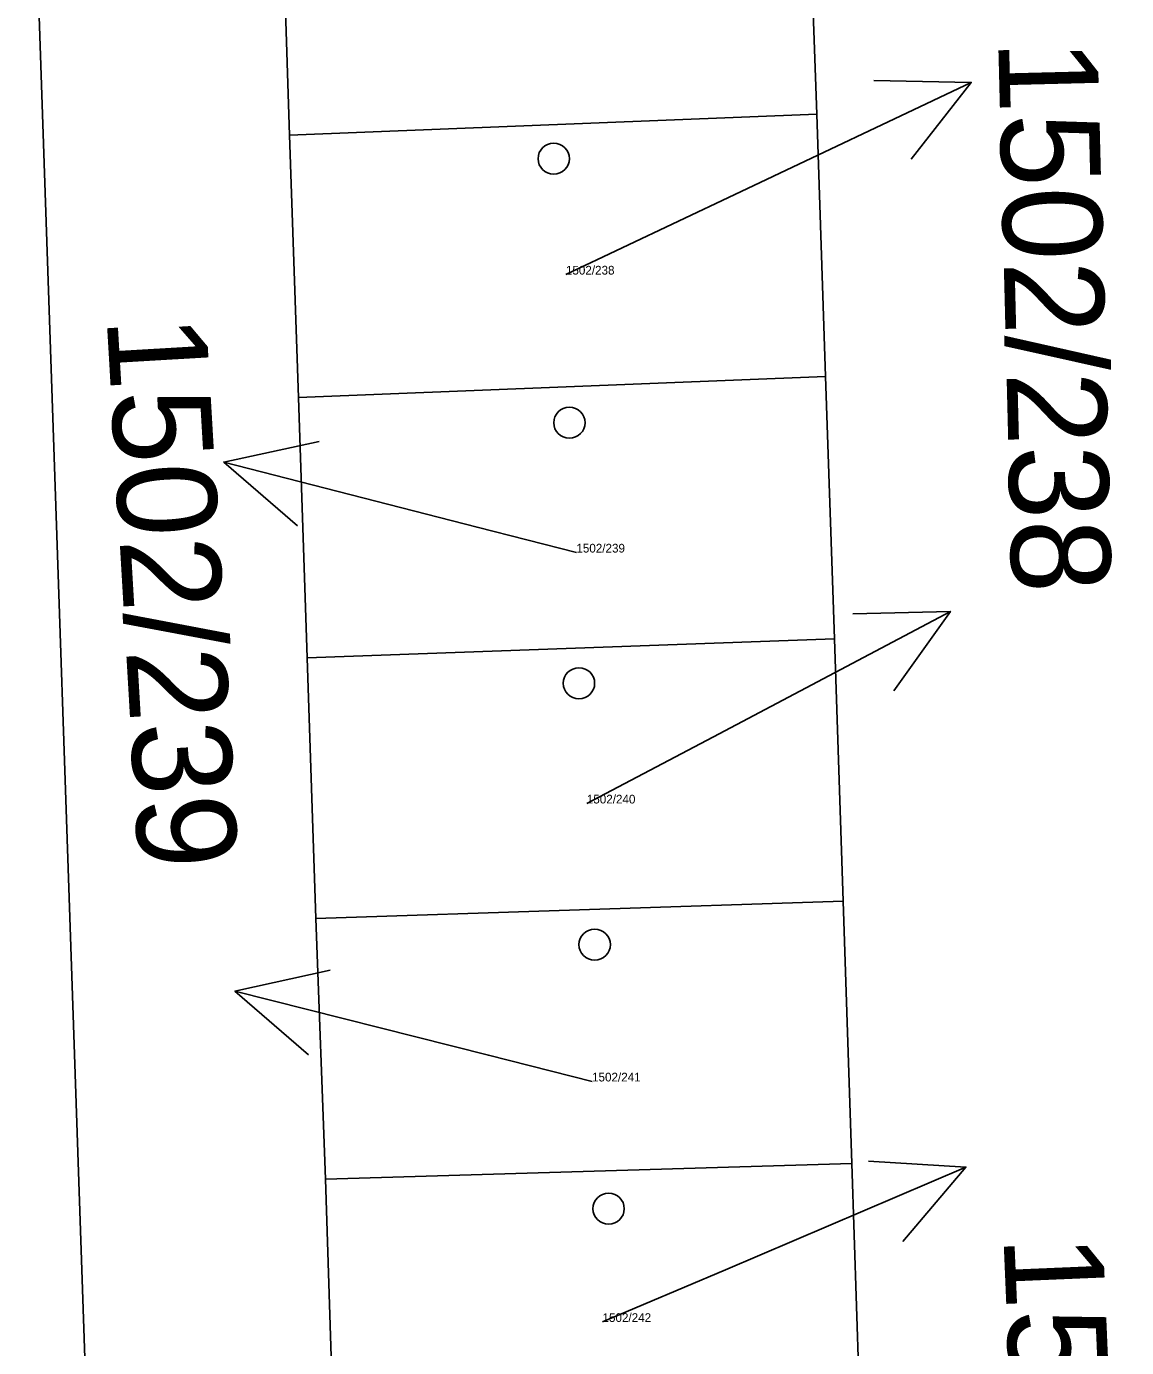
# Model space of a CAD drawing. Extents: x -737240 to -735272, y -1119606 to -1117878.
# Drawn here: x -736305.62 to -736293, y -1118202.96 to -1118187.8 of the extents above; entities that cross this region are included whole.
import ezdxf

# ---------------------------------------------------------------- set-up
doc = ezdxf.new("R2010")
doc.units = 0
for name, color, linetype in [('Level 1', 7, 'Continuous'), ('Level 16', 7, 'Continuous'), ('Level 19', 7, 'Continuous'), ('Level 25', 7, 'Continuous')]:
    doc.layers.add(name, color=color, linetype=linetype)

msp = doc.modelspace()

# ---------------------------------------------------------------- linework, layer by layer
at = {"layer": 'Level 1'}
for p, q in [((-736305.62, -1118183.43), (-736304.49, -1118216.6)), ((-736296.55, -1118188.81), (-736302.6, -1118189.05)), ((-736296.45, -1118191.82), (-736296.55, -1118188.81)), ((-736302.6, -1118189.05), (-736302.5, -1118192.06)), ((-736296.45, -1118191.82), (-736302.5, -1118192.06)), ((-736296.35, -1118194.83), (-736296.45, -1118191.82)), ((-736302.5, -1118192.06), (-736302.4, -1118195.05)), ((-736296.35, -1118194.83), (-736302.4, -1118195.05)), ((-736296.25, -1118197.84), (-736296.35, -1118194.83)), ((-736302.4, -1118195.05), (-736302.3, -1118198.04)), ((-736296.25, -1118197.84), (-736302.3, -1118198.04)), ((-736296.15, -1118200.85), (-736296.25, -1118197.84)), ((-736302.3, -1118198.04), (-736302.19, -1118201.03)), ((-736296.15, -1118200.85), (-736302.19, -1118201.03)), ((-736296.05, -1118203.85), (-736296.15, -1118200.85)), ((-736302.19, -1118201.03), (-736302.09, -1118204.02))]:
    msp.add_line(p, q, dxfattribs=at)
msp.add_lwpolyline([(-736296.55, -1118188.81), (-736296.67, -1118185.51), (-736302.71, -1118185.72), (-736302.6, -1118189.05)], dxfattribs=at)
at = {"layer": 'Level 16'}
for points in [[(-736299.43, -1118190.65), (-736297.49, -1118189.73), (-736294.779, -1118188.445)], [(-736295.897, -1118188.422), (-736294.779, -1118188.445), (-736295.469, -1118189.325)], [(-736302.511, -1118193.535), (-736303.355, -1118192.801), (-736302.262, -1118192.567)], [(-736299.31, -1118193.84), (-736300.45, -1118193.55), (-736303.355, -1118192.801)], [(-736299.19, -1118196.72), (-736297.67, -1118195.92), (-736295.019, -1118194.516)], [(-736296.137, -1118194.542), (-736295.019, -1118194.516), (-736295.669, -1118195.426)], [(-736302.382, -1118199.603), (-736303.228, -1118198.872), (-736302.135, -1118198.633)], [(-736299.13, -1118199.91), (-736300.32, -1118199.61), (-736303.228, -1118198.872)], [(-736299.01, -1118202.67), (-736297.6, -1118202.07), (-736294.841, -1118200.893)], [(-736295.957, -1118200.825), (-736294.841, -1118200.893), (-736295.564, -1118201.745)]]:
    msp.add_lwpolyline(points, dxfattribs=at)
at = {"layer": 'Level 25'}
for centre in [(-736299.57, -1118189.32), (-736299.39, -1118192.35), (-736299.28, -1118195.34), (-736299.1, -1118198.34), (-736298.94, -1118201.37)]:
    msp.add_ellipse(centre, major_axis=(0.18, 0), ratio=0.984808, dxfattribs=at)

# ---------------------------------------------------------------- texts
at = {"layer": 'Level 16'}
for s, rotation, p in [('1502/238', 271.4314, (-736294.47, -1118187.96)), ('1502/239', 273.3522, (-736304.7, -1118191.15)), ('1502/242', 272.4187, (-736294.41, -1118201.69))]:
    msp.add_text(s, height=1.14, rotation=rotation, dxfattribs=at).set_placement(p)
at = {"layer": 'Level 19'}
for s, p in [('1502/238', (-736299.43, -1118190.65)), ('1502/239', (-736299.31, -1118193.84)), ('1502/240', (-736299.19, -1118196.72)), ('1502/241', (-736299.13, -1118199.91)), ('1502/242', (-736299.01, -1118202.67))]:
    msp.add_text(s, height=0.1, dxfattribs=at).set_placement(p)

doc.saveas('drawing.dxf')
